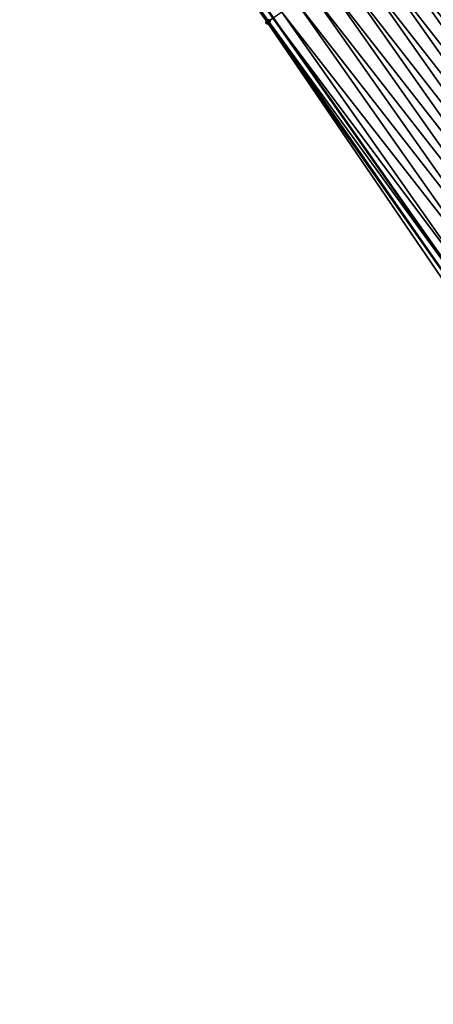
# Model space of a CAD drawing. Header units: feet. Extents: x 2017424 to 2024169, y 808042 to 818730.
# Tile 298 of 329: x 2023157 to 2023180, y 813692 to 813748. Entities that reach past the tile are written whole.
import ezdxf

# ---------------------------------------------------------------- set-up
doc = ezdxf.new("R2010")
doc.units = ezdxf.units.FT
doc.header["$MEASUREMENT"] = 0
for name, color, linetype, lineweight in [('EP_Travel Lane', 172, 'Continuous', 53), ('NB-Road Shots', 141, 'Continuous', 100), ('NB-Road X-Section', 40, 'Continuous', 13)]:
    doc.layers.add(name, color=color, linetype=linetype, lineweight=lineweight)
doc.layers.add('I-77-MM15-17_NB-Surface-BORDER', color=7, linetype='Continuous')
doc.layers.add('I-77-MM15-17_NB-Surface-TIN', color=7, linetype='Continuous')

msp = doc.modelspace()

# ---------------------------------------------------------------- linework, layer by layer
at = {"layer": 'EP_Travel Lane'}
msp.add_polyline3d([(2023063.677757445, 813891.1619849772, 307.846601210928), (2023075.819066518, 813875.5859741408, 308.415438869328), (2023088.02843729, 813859.7577458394, 309.0478025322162), (2023088.02843939, 813859.7577431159, 309.0476999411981), (2023100.157989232, 813843.9934711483, 309.7289409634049), (2023112.261556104, 813828.0856312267, 310.3957956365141), (2023124.365422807, 813812.177397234, 311.0473504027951), (2023136.214691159, 813796.3151836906, 311.6503470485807), (2023148.111281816, 813780.2498599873, 312.2639727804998), (2023159.729937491, 813764.4089692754, 312.8762257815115), (2023171.243418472, 813748.0692657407, 313.5514119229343), (2023182.756195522, 813731.7305612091, 314.2653639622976), (2023194.013246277, 813715.4431081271, 314.9858683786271), (2023205.307678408, 813698.9564655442, 315.7791437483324), (2023216.421186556, 813682.6013296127, 316.584073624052), (2023227.351375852, 813665.8647651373, 317.2510973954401), (2023237.848548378, 813649.344608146, 318.0120326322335), (2023248.524671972, 813632.4448389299, 318.6671256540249), (2023259.20021941, 813615.5459817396, 319.3533704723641), (2023269.875283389, 813598.6478898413, 320.0657485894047)], dxfattribs=at)
at = {"layer": 'I-77-MM15-17_NB-Surface-BORDER', "color": 3, "linetype": 'Continuous', "lineweight": -3}
msp.add_polyline3d([(2023269.411210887, 813598.3563298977, 320.0275459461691), (2023258.818990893, 813615.306541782, 319.3237533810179), (2023248.226355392, 813632.2574185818, 318.6425963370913), (2023236.786315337, 813648.6773462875, 317.9270546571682), (2023226.337270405, 813665.1877412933, 317.1716056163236), (2023215.277464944, 813681.8380453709, 316.5007609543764), (2023204.481229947, 813698.3857446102, 315.6776215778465), (2023193.402531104, 813715.0218262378, 314.9210998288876), (2023182.179134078, 813731.3216146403, 314.2030141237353), (2023170.916585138, 813747.8375587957, 313.5137718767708), (2023159.404591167, 813764.1781168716, 312.8335790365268), (2023147.35250601, 813779.6842090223, 312.1659081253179), (2023135.703073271, 813795.9339074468, 311.5874376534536), (2023123.70238723, 813811.6697827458, 310.9701214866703), (2023111.626202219, 813827.5988501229, 310.3129508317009), (2023100.087388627, 813843.9394172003, 309.7206507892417), (2023087.854355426, 813859.6226140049, 309.027706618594), (2023075.644691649, 813875.4506071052, 308.3951260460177), (2023063.472029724, 813890.9968129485, 307.8238319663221)], dxfattribs=at)
at = {"layer": 'I-77-MM15-17_NB-Surface-TIN', "color": 128, "linetype": 'Continuous', "lineweight": -3}
for points in [[(2023170.990492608, 813747.8900129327, 313.5237820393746), (2023171.243418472, 813748.0692657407, 313.5514119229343), (2023159.404591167, 813764.1781168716, 312.8335790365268)], [(2023170.916585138, 813747.8375587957, 313.5137718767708), (2023170.990492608, 813747.8900129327, 313.5237820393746), (2023159.404591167, 813764.1781168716, 312.8335790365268)], [(2023192.222115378, 813738.4315131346, 315.099633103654), (2023180.710299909, 813754.7718178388, 314.4096087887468), (2023179.894032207, 813754.194140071, 314.341829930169)], [(2023191.405875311, 813737.8537961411, 315.0303320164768), (2023179.894032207, 813754.194140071, 314.341829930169), (2023179.077822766, 813753.6163796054, 314.270842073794)], [(2023191.405875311, 813737.8537961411, 315.0303320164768), (2023192.222115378, 813738.4315131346, 315.099633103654), (2023179.894032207, 813754.194140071, 314.341829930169)], [(2023190.589718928, 813737.275960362, 314.9564215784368), (2023179.077822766, 813753.6163796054, 314.270842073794), (2023178.261613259, 813753.0386192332, 314.1998578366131)], [(2023190.589718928, 813737.275960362, 314.9564215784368), (2023191.405875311, 813737.8537961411, 315.0303320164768), (2023179.077822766, 813753.6163796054, 314.270842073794)], [(2023189.773582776, 813736.6980958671, 314.8813968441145), (2023178.261613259, 813753.0386192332, 314.1998578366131), (2023177.445371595, 813752.4609045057, 314.1306448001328)], [(2023189.773582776, 813736.6980958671, 314.8813968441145), (2023190.589718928, 813737.275960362, 314.9564215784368), (2023178.261613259, 813753.0386192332, 314.1998578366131)], [(2023188.957364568, 813736.1203478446, 314.8108917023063), (2023177.445371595, 813752.4609045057, 314.1306448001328), (2023176.62917083, 813751.8831317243, 314.0591790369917)], [(2023188.957364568, 813736.1203478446, 314.8108917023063), (2023189.773582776, 813736.6980958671, 314.8813968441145), (2023177.445371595, 813752.4609045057, 314.1306448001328)], [(2023188.141041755, 813735.542748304, 314.7461482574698), (2023176.62917083, 813751.8831317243, 314.0591790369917), (2023175.813011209, 813751.3053005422, 313.9854470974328)], [(2023188.141041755, 813735.542748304, 314.7461482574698), (2023188.957364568, 813736.1203478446, 314.8108917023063), (2023176.62917083, 813751.8831317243, 314.0591790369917)], [(2023187.324817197, 813734.9650092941, 314.6759928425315), (2023175.813011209, 813751.3053005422, 313.9854470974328), (2023174.997094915, 813750.7271239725, 313.8983127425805)], [(2023187.324817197, 813734.9650092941, 314.6759928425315), (2023188.141041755, 813735.542748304, 314.7461482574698), (2023175.813011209, 813751.3053005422, 313.9854470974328)], [(2023186.508615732, 813734.3872375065, 314.6045655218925), (2023174.997094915, 813750.7271239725, 313.8983127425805), (2023174.181022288, 813750.1491693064, 313.8197891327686)], [(2023186.508615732, 813734.3872375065, 314.6045655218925), (2023187.324817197, 813734.9650092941, 314.6759928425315), (2023174.997094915, 813750.7271239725, 313.8983127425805)], [(2023185.692555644, 813733.8092650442, 314.5253512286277), (2023174.181022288, 813750.1491693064, 313.8197891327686), (2023173.364840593, 813749.5713694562, 313.7472729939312)], [(2023185.692555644, 813733.8092650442, 314.5253512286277), (2023186.508615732, 813734.3872375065, 314.6045655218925), (2023174.181022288, 813750.1491693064, 313.8197891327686)], [(2023184.876373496, 813733.2314658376, 314.4528599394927), (2023173.364840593, 813749.5713694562, 313.7472729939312), (2023172.548631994, 813748.9936077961, 313.6762387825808)], [(2023184.876373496, 813733.2314658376, 314.4528599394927), (2023185.692555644, 813733.8092650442, 314.5253512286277), (2023173.364840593, 813749.5713694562, 313.7472729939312)], [(2023184.060196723, 813732.6536590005, 314.3800725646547), (2023172.548631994, 813748.9936077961, 313.6762387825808), (2023171.732430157, 813748.4158365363, 313.6048320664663)], [(2023184.060196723, 813732.6536590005, 314.3800725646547), (2023184.876373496, 813733.2314658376, 314.4528599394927), (2023172.548631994, 813748.9936077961, 313.6762387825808)], [(2023183.243884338, 813732.0760446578, 314.3147547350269), (2023171.732430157, 813748.4158365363, 313.6048320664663), (2023171.243418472, 813748.0692657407, 313.5514119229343)], [(2023183.243884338, 813732.0760446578, 314.3147547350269), (2023184.060196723, 813732.6536590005, 314.3800725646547), (2023171.732430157, 813748.4158365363, 313.6048320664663)], [(2023182.42788645, 813731.4979839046, 314.2321144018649), (2023170.990492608, 813747.8900129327, 313.5237820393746), (2023170.916585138, 813747.8375587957, 313.5137718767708)], [(2023182.179134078, 813731.3216146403, 314.2030141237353), (2023182.42052233, 813731.4927640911, 314.2312908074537), (2023170.916585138, 813747.8375587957, 313.5137718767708)], [(2023182.42052233, 813731.4927640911, 314.2312908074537), (2023182.42788645, 813731.4979839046, 314.2321144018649), (2023170.916585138, 813747.8375587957, 313.5137718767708)], [(2023170.990492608, 813747.8900129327, 313.5237820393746), (2023182.756195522, 813731.7305612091, 314.2653639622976), (2023171.243418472, 813748.0692657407, 313.5514119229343)], [(2023182.42788645, 813731.4979839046, 314.2321144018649), (2023182.756195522, 813731.7305612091, 314.2653639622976), (2023170.990492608, 813747.8900129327, 313.5237820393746)], [(2023183.243884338, 813732.0760446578, 314.3147547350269), (2023171.243418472, 813748.0692657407, 313.5514119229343), (2023182.756195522, 813731.7305612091, 314.2653639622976)]]:
    msp.add_3dface(points, dxfattribs=at)
at = {"layer": 'NB-Road Shots', "lineweight": 100}
for p in [(2023170.916585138, 813747.8375587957, 313.5137718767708), (2023170.990492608, 813747.8900129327, 313.5237820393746)]:
    msp.add_point(p, dxfattribs=at)
at = {"layer": 'NB-Road X-Section', "extrusion": (0.5756451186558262, -0.817092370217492, 0.03150802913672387), "elevation": 499731.1911894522, "flags": 128}
msp.add_lwpolyline([(2122634.162767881, -15437.53255499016), (2122633.364233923, -15437.56978138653), (2122632.364233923, -15437.61651203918), (2122631.364233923, -15437.66165725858), (2122630.364233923, -15437.70631650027), (2122629.364233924, -15437.75662194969), (2122628.364233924, -15437.82412048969), (2122627.364233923, -15437.87709693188), (2122626.364233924, -15437.89514181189), (2122625.364233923, -15437.95314771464), (2122624.986101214, -15437.97643865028), (2122624.364233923, -15438.01911686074), (2122623.364233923, -15438.08882905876), (2122622.364233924, -15438.15662223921), (2122621.364233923, -15438.22374515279), (2122620.364233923, -15438.29113631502), (2122619.364233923, -15438.36444079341), (2122618.364233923, -15438.43982433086), (2122617.364233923, -15438.51407159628), (2122616.364233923, -15438.58335671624), (2122615.364233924, -15438.65503244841), (2122614.364233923, -15438.72814629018), (2122613.364233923, -15438.80070692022), (2122612.364233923, -15438.8685194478), (2122611.364233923, -15438.93954256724), (2122610.364233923, -15439.0105620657), (2122609.364233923, -15439.07980948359), (2122608.364233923, -15439.15131074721), (2122607.364233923, -15439.22507931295), (2122606.364233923, -15439.31225695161), (2122605.364233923, -15439.39081956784), (2122604.364233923, -15439.46337172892), (2122603.364233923, -15439.53444122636), (2122602.364233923, -15439.6058834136), (2122601.454863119, -15439.68697370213), (2122601.364233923, -15439.69698883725)], dxfattribs=at)

doc.saveas('drawing.dxf')
